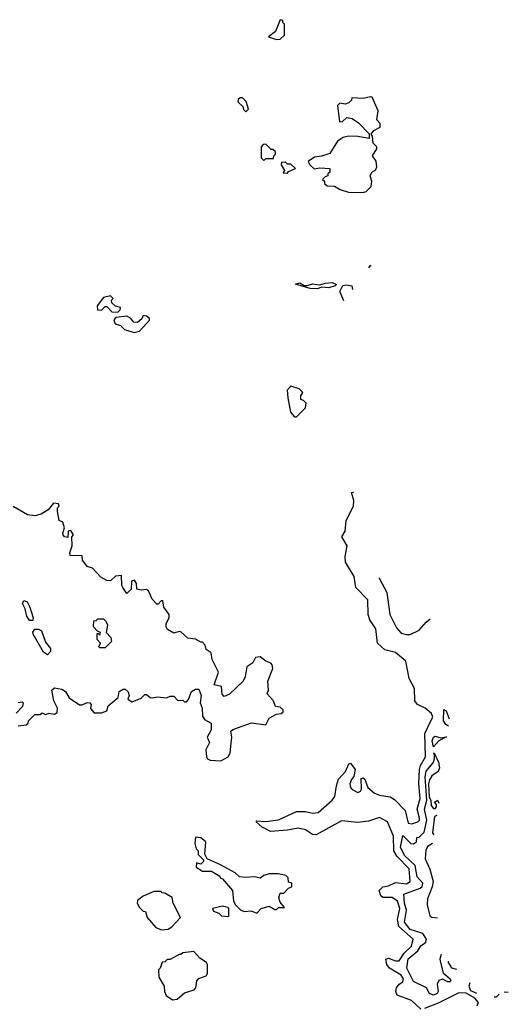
# Model space of a CAD drawing. Extents: x 2380107 to 2585170, y 384273 to 546161.
# Tile 292 of 331: x 2539401 to 2542110, y 483854 to 489310. Entities that reach past the tile are written whole.
import ezdxf

# ---------------------------------------------------------------- set-up
doc = ezdxf.new("R2010")
doc.units = 0

msp = doc.modelspace()

# ---------------------------------------------------------------- linework, layer by layer
at = {"layer": '0CON05XD'}
for points in [[(2540825, 489200), (2540845, 489202.5), (2540870, 489225), (2540870, 489285), (2540860, 489295), (2540860, 489305), (2540845, 489310), (2540820, 489245), (2540780, 489215), (2540825, 489200)], [(2540655, 488800), (2540670, 488815), (2540657, 488857), (2540637, 488877), (2540623, 488877), (2540611.7, 488868.3), (2540610, 488855), (2540638.3, 488828.3), (2540641.7, 488811.7), (2540655, 488800)], [(2541305, 488352.5), (2541322.5, 488357.5), (2541350, 488385), (2541352.5, 488415), (2541343.3, 488445), (2541352.5, 488465), (2541373, 488477), (2541380, 488495), (2541377, 488527), (2541357.5, 488555), (2541380, 488595), (2541380, 488605), (2541360, 488625), (2541357.5, 488665), (2541350, 488675), (2541363.6, 488696.4), (2541400, 488715), (2541400, 488735), (2541380, 488755), (2541387.5, 488805), (2541355, 488880), (2541345, 488882.5), (2541305, 488872.5), (2541243, 488877), (2541240, 488865), (2541225, 488850), (2541205, 488842.5), (2541175, 488847.5), (2541163.3, 488835), (2541173.3, 488743.3), (2541190, 488745), (2541215, 488767.5), (2541245, 488762.5), (2541279.3, 488739.3), (2541338.3, 488678.3), (2541338.3, 488651.7), (2541263.9, 488663.9), (2541216.4, 488663.6), (2541195, 488656.7), (2541163.6, 488636.4), (2541120.7, 488569.3), (2541075, 488553.3), (2541035, 488547.5), (2541000, 488525), (2541010, 488505), (2541033.6, 488483.6), (2541065, 488490), (2541120, 488485), (2541120, 488465), (2541110, 488455), (2541110, 488445), (2541095, 488440), (2541080, 488425), (2541090, 488415), (2541091.7, 488401.7), (2541105, 488390), (2541147, 488387), (2541178.3, 488368.3), (2541223.6, 488353.6), (2541305, 488352.5)], [(2540755, 488530), (2540765, 488540), (2540808.3, 488541.7), (2540810, 488555), (2540820, 488565), (2540818.3, 488578.3), (2540805, 488590), (2540795, 488590), (2540765, 488620), (2540751.7, 488618.3), (2540740, 488605), (2540740, 488545), (2540755, 488530)], [(2540885, 488460), (2540891.7, 488468.3), (2540930, 488485), (2540905, 488510), (2540885, 488510), (2540875, 488520), (2540851.7, 488518.3), (2540850, 488505), (2540870, 488475), (2540861.7, 488461.7), (2540885, 488460)], [(2541336.7, 487935), (2541345, 487948.8), (2541349, 487947.7)], [(2541051.7, 487818.3), (2541010.5, 487820.5), (2540930, 487845), (2540955, 487852.5), (2540977.5, 487837.5), (2540995, 487836.7), (2541025, 487846.7), (2541065, 487840), (2541095, 487850.8), (2541133.6, 487853.6), (2541157, 487843), (2541150, 487835), (2541115, 487824), (2541075, 487827.5), (2541051.7, 487818.3)], [(2541198.1, 487752.9), (2541176.4, 487803.6), (2541192, 487838), (2541215, 487841.2), (2541242.5, 487835), (2541245.3, 487815)], [(2539945, 487690), (2539958.3, 487701.7), (2539960, 487715), (2539933, 487723), (2539911.7, 487741.7), (2539910, 487755), (2539920, 487765), (2539905, 487780), (2539865, 487770), (2539830, 487725), (2539833, 487703), (2539855, 487700), (2539875, 487720), (2539885, 487720), (2539911.7, 487691.7), (2539945, 487690)], [(2540035, 487577.5), (2540065, 487583.3), (2540120, 487645), (2540120, 487655), (2540105, 487667.5), (2540085, 487670), (2540078.3, 487651.7), (2540055, 487632.5), (2540033.3, 487633.3), (2540015, 487656.7), (2539995, 487667.5), (2539935, 487660), (2539922.5, 487647.5), (2539930, 487625), (2539960, 487615), (2539983, 487593), (2540035, 487577.5)], [(2540935, 487110), (2540985, 487160), (2540990, 487185), (2540975, 487200), (2540960, 487205), (2540960, 487225), (2540970, 487245), (2540950, 487265), (2540905, 487280), (2540883.6, 487256.4), (2540887.5, 487215), (2540902.5, 487135), (2540925, 487110), (2540935, 487110)], [(2541625, 483828.1), (2541572.5, 483875), (2541493.1, 483905), (2541486.4, 483925), (2541490, 483945), (2541504.4, 483965), (2541525, 483978.1), (2541528.8, 483995), (2541515, 484015.3), (2541450.8, 484055), (2541436.7, 484075), (2541430.5, 484105), (2541445, 484110), (2541485, 484095.7), (2541505.4, 484095), (2541532.9, 484137.1), (2541573.4, 484176.6), (2541582.8, 484215), (2541503, 484285), (2541495.8, 484325), (2541508.9, 484385), (2541494.7, 484425), (2541465, 484445.7), (2541415, 484446.2), (2541402.3, 484455), (2541392.9, 484485), (2541415, 484504.2), (2541445, 484509.8), (2541485, 484528.3), (2541545, 484521.6), (2541566.1, 484535), (2541560.8, 484605), (2541493.5, 484673.5), (2541474.2, 484704.2), (2541473, 484785), (2541439.7, 484865), (2541395, 484888.8), (2541335, 484869.5), (2541275, 484861.4), (2541185, 484870), (2541045, 484792.5), (2541025, 484795.8), (2540985, 484821.1), (2540945, 484830.6), (2540885, 484818.5), (2540791.2, 484811.2), (2540746, 484835), (2540712.5, 484865), (2540715, 484870), (2540765, 484866.7), (2540835, 484875.6), (2540935, 484922.3), (2540985, 484922.9), (2541025, 484912.7), (2541055, 484916.9), (2541133.1, 484985), (2541148.9, 485005), (2541156.7, 485065), (2541169.1, 485100.9), (2541206.3, 485143.7), (2541225, 485187.5), (2541235, 485190), (2541260, 485155), (2541254.1, 485115.9), (2541240.3, 485099.7), (2541231.4, 485075), (2541234.3, 485055), (2541245, 485043.8), (2541275, 485028), (2541291.2, 485035), (2541296.4, 485046.4), (2541293.3, 485105), (2541305, 485110), (2541315, 485102.5), (2541331.2, 485055), (2541368.6, 485025), (2541395, 485013.5), (2541455, 485003.8), (2541479.5, 484989.5), (2541537.3, 484927.3), (2541555, 484858.5), (2541574.8, 484854.8), (2541607.7, 484865), (2541617.3, 484875), (2541617.9, 484885), (2541605.2, 484935), (2541621.2, 484995), (2541613.7, 485075), (2541617.7, 485155), (2541623.3, 485176.7), (2541650.9, 485225), (2541647.6, 485355), (2541682.1, 485427.9), (2541690.5, 485445), (2541684.4, 485465), (2541649.1, 485495), (2541606.2, 485516.2), (2541590.7, 485535), (2541590, 485605), (2541560.3, 485660.3), (2541542.3, 485755), (2541485, 485804.2), (2541425, 485818.3), (2541383.8, 485855), (2541374.8, 485935), (2541341.6, 485985), (2541332.5, 486015), (2541330.9, 486095), (2541263.8, 486163.8), (2541254.8, 486225), (2541207.9, 486305), (2541206, 486335), (2541216.9, 486395), (2541187.5, 486445), (2541204.5, 486475), (2541210.7, 486535), (2541252.1, 486615), (2541253.6, 486645), (2541240, 486690), (2541252.5, 486691.8)], [(2539393, 485397), (2539437, 485403), (2539448.3, 485411.7), (2539450, 485425), (2539485, 485460), (2539515, 485460), (2539525, 485470), (2539545, 485460), (2539565, 485467.5), (2539595, 485462.5), (2539608.3, 485471.7), (2539610, 485495), (2539591.2, 485535), (2539580, 485595), (2539595, 485607.5), (2539635, 485600), (2539655, 485586.7), (2539675, 485552.5), (2539733, 485513), (2539747, 485513), (2539775, 485526.7), (2539790, 485525), (2539797.5, 485515), (2539793, 485493), (2539815, 485470), (2539855, 485470), (2539885, 485480), (2539891.7, 485508.3), (2539946.4, 485553.6), (2539953, 485587), (2539975, 485600), (2539985, 485600), (2540002.5, 485585), (2540007.5, 485565), (2540000, 485545), (2540025, 485530), (2540075, 485550), (2540095, 485570), (2540105, 485570), (2540123.9, 485553.9), (2540135, 485552.5), (2540165, 485557.5), (2540215, 485552.5), (2540235, 485562.5), (2540255, 485562.5), (2540278.3, 485538.3), (2540305, 485540), (2540315, 485530), (2540325, 485530), (2540337, 485543), (2540353.3, 485586.7), (2540375, 485600), (2540395, 485600), (2540407.5, 485565), (2540402.5, 485525), (2540412.5, 485495), (2540415, 485450), (2540425, 485432.5), (2540461.7, 485411.7), (2540462.5, 485375), (2540440, 485335), (2540452.5, 485305), (2540433.3, 485265), (2540436.7, 485225), (2540442.5, 485215), (2540457.7, 485207.7), (2540515.9, 485204.1), (2540557.5, 485225), (2540567.5, 485245), (2540572.5, 485285), (2540576.7, 485335), (2540572.5, 485367.5), (2540583, 485377), (2540687, 485413), (2540765, 485403.3), (2540785, 485440), (2540825, 485462.5), (2540850, 485465), (2540862.5, 485475), (2540862.5, 485485), (2540845, 485500), (2540820, 485505), (2540807.5, 485535), (2540772.5, 485575), (2540780, 485595), (2540777.5, 485645), (2540803.8, 485715), (2540800, 485735), (2540792.5, 485745), (2540765.9, 485755.9), (2540735, 485778.8), (2540707.5, 485775), (2540693, 485747), (2540660, 485725), (2540651.7, 485668.3), (2540640, 485645), (2540565, 485572.5), (2540535, 485560), (2540523, 485573), (2540520, 485615), (2540480, 485625), (2540503.3, 485695), (2540467.5, 485765), (2540461.7, 485801.7), (2540435, 485820), (2540430, 485845), (2540415, 485860), (2540405, 485860), (2540375, 485877.5), (2540333, 485883), (2540295, 485917.5), (2540285, 485920), (2540255, 485910), (2540220.7, 485930.7), (2540212.5, 485945), (2540212.5, 485965), (2540230, 485995), (2540230, 486015), (2540200, 486055), (2540195, 486090), (2540185, 486090), (2540168.3, 486071.7), (2540161.7, 486071.7), (2540135, 486100), (2540116, 486146), (2540105, 486153.3), (2540075, 486148.8), (2540050, 486155), (2540048, 486185), (2540037.5, 486205), (2540021.7, 486198.3), (2540020, 486155), (2539995, 486130), (2539973.3, 486163.3), (2539967.5, 486175), (2539965, 486230), (2539933, 486227), (2539905, 486200), (2539885, 486202.5), (2539850.7, 486220.7), (2539805, 486270), (2539775, 486280), (2539750, 486315), (2539748.3, 486338.3), (2539681.7, 486341.7), (2539680, 486355), (2539692.5, 486395), (2539690, 486445), (2539700, 486455), (2539685, 486480), (2539670, 486475), (2539668.3, 486441.7), (2539650, 486445), (2539642.5, 486455), (2539640, 486465), (2539650, 486495), (2539640, 486525), (2539620, 486535), (2539610, 486585), (2539610, 486605), (2539620, 486615), (2539617, 486627), (2539588.3, 486631.7), (2539560, 486595), (2539519.5, 486570.5), (2539485, 486561.2), (2539445, 486566.7), (2539365, 486612.5)], [(2541394.7, 486218), (2541393.4, 486215), (2541437, 486136.8), (2541453.5, 486015), (2541489.4, 485939.4), (2541515, 485911.6), (2541545, 485902.7), (2541565, 485903.8), (2541615, 485927.1), (2541655, 485971.5), (2541675.8, 485990)], [(2539475, 485980), (2539455, 485980), (2539440, 486005), (2539432.5, 486045), (2539417.5, 486075), (2539425, 486092.5), (2539442.5, 486085), (2539457.5, 486055), (2539476.7, 485995), (2539475, 485980)], [(2539875, 485830), (2539845, 485830), (2539840, 485835), (2539850, 485855), (2539830, 485875), (2539830, 485905), (2539835, 485910), (2539845, 485900), (2539850, 485915), (2539831.7, 485921.7), (2539810, 485945), (2539811.7, 485978.3), (2539825, 485980), (2539835, 485990), (2539865, 485990), (2539880, 485975), (2539887.5, 485955), (2539880, 485915), (2539907, 485887), (2539910, 485865), (2539875, 485830)], [(2539555, 485790), (2539532.5, 485805), (2539476.2, 485905), (2539473.6, 485916.4), (2539485, 485932.5), (2539505, 485932.5), (2539523, 485923), (2539545, 485860), (2539572.5, 485825), (2539571.7, 485808.3), (2539555, 485790)], [(2539393, 485527), (2539415, 485530), (2539420, 485525), (2539417.5, 485505), (2539381.7, 485468.3)], [(2541777.6, 485396.1), (2541764, 485405), (2541750, 485425), (2541752.7, 485487.3), (2541765, 485480), (2541781.7, 485435.1)], [(2541695, 485280), (2541687.5, 485315), (2541695, 485333.8), (2541705, 485340), (2541735, 485330), (2541766.4, 485336.4), (2541725, 485313.3), (2541695, 485280)], [(2541738.2, 484129.5), (2541730.3, 484105), (2541734.6, 484085), (2541748.7, 484028.7), (2541786.9, 483995), (2541790.8, 483985), (2541785, 483978), (2541775, 483979.4), (2541745, 483992.7), (2541725, 483985.7), (2541715.7, 483965), (2541721.1, 483925), (2541715, 483914.4), (2541695, 483904.6), (2541673.4, 483913.4), (2541655.8, 483945.8), (2541585, 483980), (2541546.9, 484055), (2541555, 484106.7), (2541608.9, 484151.1), (2541625, 484178.6), (2541652.4, 484197.6), (2541657.1, 484215), (2541636.1, 484246.1), (2541565, 484268.2), (2541535, 484310), (2541545.6, 484375), (2541534.7, 484415), (2541531.2, 484465), (2541621.4, 484498.6), (2541632.3, 484507.7), (2541635.8, 484525), (2541605, 484560.8), (2541593.8, 484623.8), (2541535, 484678), (2541512.5, 484725), (2541525, 484790), (2541570, 484745), (2541585, 484742.5), (2541600, 484755), (2541601.7, 484778.3), (2541615, 484780), (2541642.5, 484807.5), (2541657.8, 484875), (2541645.8, 484935), (2541658.8, 484985), (2541648.1, 485115), (2541655, 485146), (2541692.3, 485192.3), (2541700, 485215), (2541700, 485240), (2541694.4, 485245), (2541698.3, 485248.3), (2541723.3, 485195), (2541727.5, 485165), (2541720, 485145), (2541685, 485120), (2541672.7, 485097.3), (2541667.5, 485075), (2541671.7, 485001.7), (2541680, 484985), (2541682.5, 484955), (2541695, 484940), (2541705, 484940), (2541711.7, 484948.3), (2541711.7, 484961.7), (2541700, 484975), (2541717.5, 484985), (2541724.7, 484968.1)], [(2541714, 484900.2), (2541700, 484895), (2541690, 484805), (2541697.3, 484792.9)], [(2540715, 484360), (2540740, 484385), (2540785, 484397.5), (2540815, 484380), (2540825, 484380), (2540835, 484390), (2540870, 484390), (2540845, 484420), (2540837.5, 484445), (2540845, 484470), (2540865, 484470), (2540891.7, 484498.3), (2540910, 484505), (2540910, 484525), (2540891.7, 484531.7), (2540890, 484555), (2540877, 484567), (2540835, 484577.5), (2540785, 484577.5), (2540755, 484567.5), (2540735, 484553.3), (2540705, 484561.2), (2540655, 484556), (2540620.5, 484560.5), (2540595, 484582.5), (2540515, 484627.5), (2540440, 484660), (2540427, 484687), (2540432.5, 484755), (2540405, 484777.5), (2540375, 484780), (2540372.5, 484745), (2540380, 484715), (2540390, 484705), (2540390, 484685), (2540420, 484655), (2540420, 484645), (2540405, 484630), (2540381.7, 484638.3), (2540380, 484615), (2540415, 484592.5), (2540465, 484592.5), (2540510, 484565), (2540512.5, 484555), (2540525, 484550), (2540580, 484485), (2540586.7, 484425), (2540597.5, 484405), (2540625, 484377.5), (2540645, 484367.5), (2540685, 484372.5), (2540715, 484360)], [(2541689.7, 484744.9), (2541662.1, 484727.9), (2541651.8, 484708.2), (2541649.7, 484659.7), (2541675, 484603.3), (2541692.3, 484535), (2541687.5, 484505), (2541661.7, 484438.3), (2541659.1, 484405), (2541674, 484345), (2541685, 484336.7), (2541716.5, 484333.3)], [(2540186.4, 484266.4), (2540225, 484270), (2540245, 484283.3), (2540292.5, 484335), (2540251.2, 484415), (2540246.4, 484446.4), (2540205, 484470), (2540191.7, 484471.7), (2540185, 484480), (2540145, 484480), (2540085, 484452.5), (2540055, 484430), (2540052.5, 484415), (2540065, 484390), (2540085, 484370), (2540098.3, 484368.3), (2540107.5, 484335), (2540155, 484280), (2540186.4, 484266.4)], [(2540555, 484340), (2540560, 484345), (2540560, 484385), (2540555, 484390), (2540525, 484397.5), (2540470, 484385), (2540475, 484370), (2540505, 484360), (2540520, 484345), (2540555, 484340)], [(2540248.3, 483878.3), (2540275, 483882.5), (2540315, 483917.5), (2540367.5, 483935), (2540377.5, 483945), (2540382.5, 483985), (2540395, 483997.5), (2540435, 484012.5), (2540442.5, 484025), (2540442.5, 484075), (2540437.5, 484085), (2540400.7, 484110.7), (2540367, 484147), (2540305, 484140), (2540295, 484130), (2540285, 484130), (2540235, 484102.5), (2540218.3, 484101.7), (2540205, 484090), (2540191.7, 484088.3), (2540180, 484055), (2540170, 484045), (2540172.5, 484005), (2540202.5, 483955), (2540203.3, 483925), (2540213, 483903), (2540248.3, 483878.3)], [(2541776.6, 484092.8), (2541776.6, 484085), (2541795, 484056.2), (2541821.8, 484049.7)], [(2541895.5, 483972.7), (2541890, 483955), (2541900, 483930), (2541932.8, 483915.3)], [(2541936.8, 483845), (2541944.5, 483865), (2541925, 483889.1), (2541876.7, 483915), (2541835, 483917.9), (2541720.3, 483859.7), (2541645, 483830.5)], [(2542030.4, 483895.9), (2542045, 483896.2), (2542058.5, 483910)], [(2542086.3, 483923.8), (2542109.7, 483921.7)]]:
    msp.add_lwpolyline(points, dxfattribs=at)

doc.saveas('drawing.dxf')
